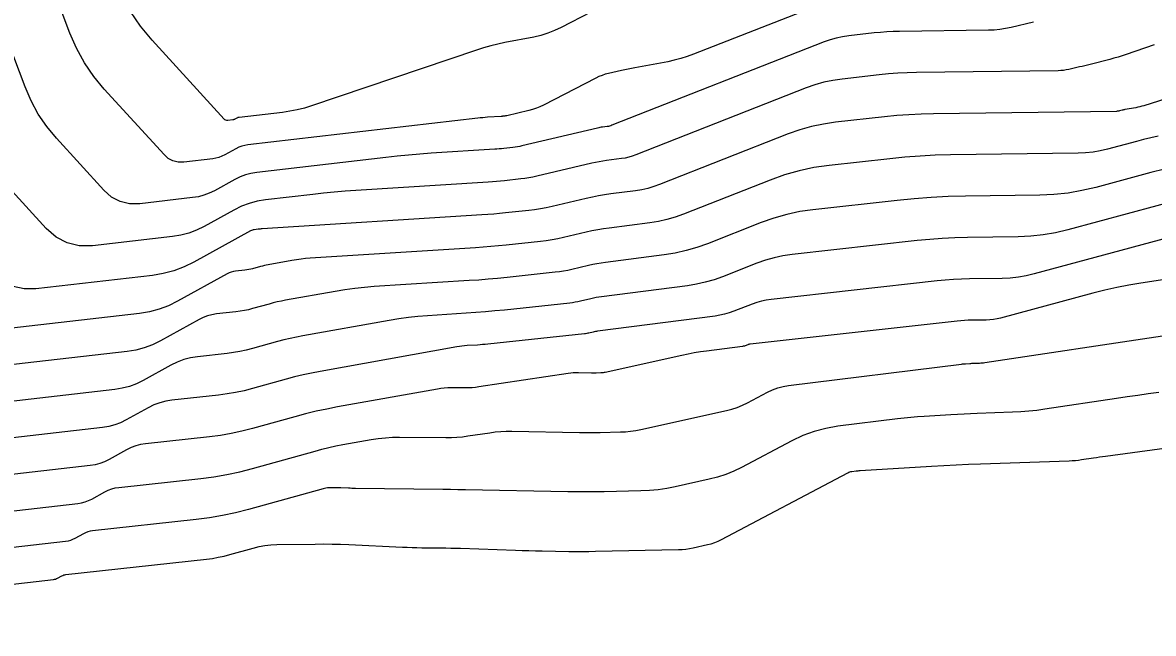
# Model space of a CAD drawing. Extents: x 1768942 to 1774819, y 723037 to 732099.
# Drawn here: x 1770352.4 to 1770398.31, y 731386.56 to 731411.36 of the extents above; entities that cross this region are included whole.
import ezdxf

# ---------------------------------------------------------------- set-up
doc = ezdxf.new("R2010")
doc.units = 0
doc.layers.add('R_Contours', color=7, linetype='Continuous')

msp = doc.modelspace()

# ---------------------------------------------------------------- linework, layer by layer
at = {"layer": 'R_Contours'}
for points in [[(1770393.447, 731411.377), (1770392.54, 731411.166), (1770392.313, 731411.119), (1770392.084, 731411.085), (1770391.854, 731411.063), (1770391.622, 731411.054), (1770388.006, 731411.006), (1770387.747, 731411), (1770387.489, 731410.987), (1770387.231, 731410.968), (1770386.973, 731410.942), (1770385.943, 731410.827), (1770385.687, 731410.79), (1770385.436, 731410.737), (1770385.189, 731410.667), (1770384.945, 731410.58), (1770376.331, 731407.193), (1770376.284, 731407.177), (1770376.237, 731407.163), (1770376.189, 731407.152), (1770376.14, 731407.144), (1770375.942, 731407.119), (1770375.893, 731407.112), (1770375.844, 731407.104), (1770375.795, 731407.094), (1770375.746, 731407.083), (1770372.675, 731406.354), (1770372.585, 731406.334), (1770372.493, 731406.317), (1770372.402, 731406.303), (1770372.31, 731406.292), (1770371.94, 731406.252), (1770371.848, 731406.243), (1770371.755, 731406.234), (1770371.663, 731406.227), (1770371.57, 731406.221), (1770368.992, 731406.057), (1770368.532, 731406.025), (1770368.072, 731405.987), (1770367.613, 731405.943), (1770367.154, 731405.892), (1770361.908, 731405.283), (1770361.676, 731405.244), (1770361.452, 731405.184), (1770361.234, 731405.102), (1770361.023, 731404.999), (1770360.193, 731404.54), (1770359.982, 731404.437), (1770359.764, 731404.355), (1770359.539, 731404.295), (1770359.307, 731404.257), (1770357.165, 731404.011), (1770356.747, 731404.008), (1770356.364, 731404.098), (1770356.016, 731404.282), (1770355.703, 731404.559), (1770353.78, 731406.668), (1770353.386, 731407.142), (1770353.042, 731407.647), (1770352.748, 731408.183), (1770352.503, 731408.75), (1770345.051, 731428.472)], [(1770385.674, 731412.449), (1770379.637, 731410.076), (1770379.382, 731409.983), (1770379.123, 731409.902), (1770378.861, 731409.833), (1770378.595, 731409.777), (1770377.258, 731409.528), (1770377.124, 731409.502), (1770376.99, 731409.475), (1770376.857, 731409.447), (1770376.724, 731409.418), (1770376.191, 731409.298), (1770376.06, 731409.264), (1770375.931, 731409.222), (1770375.805, 731409.172), (1770375.683, 731409.113), (1770373.551, 731408.015), (1770373.408, 731407.946), (1770373.261, 731407.886), (1770373.111, 731407.836), (1770372.957, 731407.795), (1770372.064, 731407.583), (1770372.045, 731407.578), (1770372.026, 731407.575), (1770372.006, 731407.572), (1770371.986, 731407.569), (1770371.908, 731407.561), (1770371.888, 731407.559), (1770371.868, 731407.557), (1770371.849, 731407.556), (1770371.829, 731407.554), (1770371.28, 731407.519), (1770371.182, 731407.513), (1770371.084, 731407.504), (1770370.986, 731407.495), (1770370.888, 731407.484), (1770361.549, 731406.398), (1770361.422, 731406.377), (1770361.299, 731406.345), (1770361.179, 731406.3), (1770361.063, 731406.243), (1770360.608, 731405.991), (1770360.493, 731405.935), (1770360.373, 731405.89), (1770360.25, 731405.857), (1770360.123, 731405.836), (1770358.948, 731405.701), (1770358.719, 731405.699), (1770358.509, 731405.749), (1770358.318, 731405.85), (1770358.147, 731406.002), (1770355.721, 731408.662), (1770355.29, 731409.181), (1770354.913, 731409.734), (1770354.591, 731410.32), (1770354.324, 731410.94), (1770349.24, 731424.395)], [(1770375.477, 731411.788), (1770374.27, 731411.166), (1770374.002, 731411.039), (1770373.727, 731410.932), (1770373.445, 731410.846), (1770373.156, 731410.779), (1770371.987, 731410.55), (1770371.696, 731410.488), (1770371.407, 731410.417), (1770371.121, 731410.336), (1770370.838, 731410.245), (1770364.135, 731407.984), (1770363.845, 731407.895), (1770363.552, 731407.821), (1770363.255, 731407.762), (1770362.955, 731407.72), (1770361.19, 731407.514), (1770361.168, 731407.511), (1770361.146, 731407.505), (1770361.125, 731407.497), (1770361.104, 731407.487), (1770361.024, 731407.443), (1770361.004, 731407.433), (1770360.983, 731407.425), (1770360.961, 731407.419), (1770360.939, 731407.415), (1770360.732, 731407.392), (1770360.691, 731407.391), (1770360.654, 731407.4), (1770360.621, 731407.418), (1770360.59, 731407.444), (1770357.662, 731410.657), (1770357.194, 731411.221), (1770356.785, 731411.821)], [(1770398.349, 731410.466), (1770397.21, 731410.072), (1770397.044, 731410.017), (1770396.878, 731409.965), (1770396.71, 731409.917), (1770396.542, 731409.872), (1770395.74, 731409.667), (1770395.633, 731409.64), (1770395.526, 731409.614), (1770395.42, 731409.588), (1770395.313, 731409.563), (1770394.885, 731409.463), (1770394.777, 731409.441), (1770394.669, 731409.425), (1770394.56, 731409.415), (1770394.451, 731409.41), (1770388.697, 731409.335), (1770388.318, 731409.325), (1770387.939, 731409.306), (1770387.562, 731409.278), (1770387.184, 731409.241), (1770385.677, 731409.073), (1770385.303, 731409.019), (1770384.935, 731408.94), (1770384.573, 731408.838), (1770384.217, 731408.711), (1770377.3, 731405.992), (1770377.157, 731405.941), (1770377.012, 731405.899), (1770376.865, 731405.866), (1770376.716, 731405.842), (1770376.114, 731405.764), (1770375.963, 731405.743), (1770375.814, 731405.717), (1770375.665, 731405.688), (1770375.517, 731405.655), (1770373.286, 731405.126), (1770373.124, 731405.09), (1770372.961, 731405.059), (1770372.798, 731405.034), (1770372.633, 731405.014), (1770371.973, 731404.943), (1770371.808, 731404.927), (1770371.642, 731404.912), (1770371.477, 731404.899), (1770371.312, 731404.887), (1770365.931, 731404.546), (1770365.495, 731404.516), (1770365.059, 731404.48), (1770364.624, 731404.438), (1770364.19, 731404.39), (1770362.268, 731404.167), (1770361.931, 731404.111), (1770361.604, 731404.024), (1770361.288, 731403.905), (1770360.982, 731403.754), (1770359.777, 731403.089), (1770359.47, 731402.939), (1770359.154, 731402.82), (1770358.827, 731402.733), (1770358.491, 731402.678), (1770355.236, 731402.304), (1770354.699, 731402.3), (1770354.207, 731402.416), (1770353.76, 731402.652), (1770353.358, 731403.008), (1770351.84, 731404.673)], [(1770404.262, 731409.995), (1770397.919, 731407.989), (1770397.839, 731407.965), (1770397.758, 731407.943), (1770397.676, 731407.925), (1770397.594, 731407.909), (1770397.156, 731407.832), (1770397.128, 731407.826), (1770397.099, 731407.82), (1770397.071, 731407.814), (1770397.043, 731407.807), (1770396.932, 731407.777), (1770396.904, 731407.77), (1770396.876, 731407.765), (1770396.848, 731407.762), (1770396.819, 731407.761), (1770389.387, 731407.663), (1770388.888, 731407.651), (1770388.39, 731407.626), (1770387.893, 731407.589), (1770387.396, 731407.54), (1770385.41, 731407.318), (1770384.918, 731407.247), (1770384.433, 731407.144), (1770383.957, 731407.009), (1770383.488, 731406.842), (1770378.268, 731404.79), (1770378.03, 731404.705), (1770377.788, 731404.635), (1770377.542, 731404.579), (1770377.292, 731404.539), (1770376.285, 731404.409), (1770376.034, 731404.374), (1770375.784, 731404.331), (1770375.535, 731404.282), (1770375.287, 731404.227), (1770373.897, 731403.897), (1770373.664, 731403.846), (1770373.429, 731403.802), (1770373.193, 731403.765), (1770372.956, 731403.736), (1770372.005, 731403.635), (1770371.768, 731403.611), (1770371.53, 731403.589), (1770371.291, 731403.57), (1770371.053, 731403.554), (1770362.125, 731402.988), (1770362.086, 731402.986), (1770362.046, 731402.982), (1770362.007, 731402.978), (1770361.967, 731402.974), (1770361.809, 731402.956), (1770361.771, 731402.949), (1770361.733, 731402.939), (1770361.697, 731402.926), (1770361.661, 731402.908), (1770359.361, 731401.638), (1770358.959, 731401.441), (1770358.544, 731401.285), (1770358.116, 731401.171), (1770357.675, 731401.099), (1770352.943, 731400.555), (1770352.461, 731400.551), (1770352.02, 731400.655)], [(1770398.508, 731406.748), (1770398.212, 731406.686), (1770397.917, 731406.617), (1770397.623, 731406.541), (1770396.452, 731406.226), (1770396.158, 731406.156), (1770395.861, 731406.105), (1770395.562, 731406.073), (1770395.26, 731406.06), (1770390.078, 731405.992), (1770389.459, 731405.976), (1770388.841, 731405.945), (1770388.224, 731405.899), (1770387.607, 731405.838), (1770385.144, 731405.564), (1770384.533, 731405.476), (1770383.932, 731405.348), (1770383.341, 731405.18), (1770382.759, 731404.973), (1770379.237, 731403.589), (1770378.903, 731403.469), (1770378.564, 731403.37), (1770378.219, 731403.293), (1770377.869, 731403.237), (1770376.222, 731403.024), (1770375.987, 731402.991), (1770375.753, 731402.951), (1770375.52, 731402.906), (1770375.288, 731402.854), (1770374.363, 731402.634), (1770374.131, 731402.583), (1770373.898, 731402.539), (1770373.663, 731402.503), (1770373.428, 731402.474), (1770372.038, 731402.326), (1770371.727, 731402.295), (1770371.417, 731402.267), (1770371.106, 731402.242), (1770370.794, 731402.22), (1770364.083, 731401.795), (1770363.895, 731401.781), (1770363.707, 731401.761), (1770363.52, 731401.735), (1770363.334, 731401.705), (1770362.378, 731401.533), (1770362.298, 731401.518), (1770362.218, 731401.501), (1770362.138, 731401.481), (1770362.059, 731401.46), (1770361.744, 731401.373), (1770361.665, 731401.352), (1770361.585, 731401.335), (1770361.505, 731401.322), (1770361.424, 731401.311), (1770361.05, 731401.27), (1770360.962, 731401.256), (1770360.876, 731401.233), (1770360.794, 731401.203), (1770360.713, 731401.163), (1770358.694, 731400.048), (1770358.325, 731399.866), (1770357.943, 731399.723), (1770357.55, 731399.619), (1770357.144, 731399.552), (1770350.65, 731398.806)], [(1770398.762, 731405.419), (1770398.203, 731405.275), (1770395.972, 731404.674), (1770395.412, 731404.542), (1770394.846, 731404.445), (1770394.276, 731404.384), (1770393.701, 731404.359), (1770390.681, 731404.319), (1770389.986, 731404.302), (1770389.291, 731404.267), (1770388.598, 731404.215), (1770387.906, 731404.147), (1770384.49, 731403.766), (1770383.953, 731403.688), (1770383.425, 731403.576), (1770382.905, 731403.429), (1770382.394, 731403.247), (1770380.206, 731402.387), (1770379.776, 731402.233), (1770379.339, 731402.106), (1770378.896, 731402.007), (1770378.445, 731401.934), (1770376.064, 731401.627), (1770375.892, 731401.603), (1770375.721, 731401.574), (1770375.551, 731401.54), (1770375.382, 731401.503), (1770374.707, 731401.342), (1770374.537, 731401.305), (1770374.367, 731401.273), (1770374.196, 731401.246), (1770374.024, 731401.225), (1770372.071, 731401.017), (1770371.687, 731400.979), (1770371.304, 731400.944), (1770370.92, 731400.913), (1770370.535, 731400.887), (1770366.681, 731400.643), (1770366.283, 731400.612), (1770365.887, 731400.57), (1770365.492, 731400.516), (1770365.098, 731400.451), (1770363.081, 731400.09), (1770362.912, 731400.057), (1770362.743, 731400.021), (1770362.575, 731399.98), (1770362.408, 731399.936), (1770361.743, 731399.751), (1770361.576, 731399.708), (1770361.407, 731399.672), (1770361.238, 731399.643), (1770361.067, 731399.62), (1770360.277, 731399.534), (1770360.091, 731399.504), (1770359.911, 731399.457), (1770359.736, 731399.392), (1770359.567, 731399.309), (1770357.998, 731398.442), (1770357.676, 731398.284), (1770357.343, 731398.159), (1770357, 731398.068), (1770356.645, 731398.01), (1770348.356, 731397.058)], [(1770399.659, 731404.245), (1770394.837, 731402.947), (1770394.34, 731402.83), (1770393.837, 731402.744), (1770393.331, 731402.689), (1770392.82, 731402.667), (1770390.766, 731402.64), (1770390.253, 731402.627), (1770389.741, 731402.601), (1770389.23, 731402.563), (1770388.719, 731402.513), (1770383.642, 731401.947), (1770383.275, 731401.894), (1770382.914, 731401.817), (1770382.559, 731401.716), (1770382.21, 731401.592), (1770380.825, 731401.048), (1770380.476, 731400.923), (1770380.121, 731400.82), (1770379.76, 731400.739), (1770379.394, 731400.68), (1770375.906, 731400.23), (1770375.797, 731400.214), (1770375.69, 731400.196), (1770375.583, 731400.175), (1770375.476, 731400.151), (1770375.051, 731400.05), (1770374.944, 731400.027), (1770374.837, 731400.007), (1770374.729, 731399.99), (1770374.62, 731399.977), (1770371.971, 731399.694), (1770371.581, 731399.655), (1770371.191, 731399.62), (1770370.8, 731399.589), (1770370.409, 731399.562), (1770368.844, 731399.463), (1770368.454, 731399.432), (1770368.065, 731399.391), (1770367.677, 731399.338), (1770367.29, 731399.275), (1770363.784, 731398.646), (1770363.525, 731398.596), (1770363.268, 731398.541), (1770363.012, 731398.479), (1770362.757, 731398.412), (1770361.742, 731398.129), (1770361.487, 731398.063), (1770361.23, 731398.008), (1770360.971, 731397.964), (1770360.71, 731397.93), (1770359.505, 731397.798), (1770359.221, 731397.752), (1770358.946, 731397.68), (1770358.679, 731397.581), (1770358.421, 731397.454), (1770357.303, 731396.837), (1770357.028, 731396.701), (1770356.743, 731396.595), (1770356.449, 731396.516), (1770356.147, 731396.467), (1770346.063, 731395.309)], [(1770401.363, 731403.282), (1770393.475, 731401.158), (1770393.154, 731401.083), (1770392.83, 731401.027), (1770392.504, 731400.992), (1770392.175, 731400.978), (1770390.852, 731400.96), (1770390.521, 731400.952), (1770390.191, 731400.936), (1770389.862, 731400.911), (1770389.533, 731400.878), (1770382.794, 731400.128), (1770382.597, 731400.099), (1770382.404, 731400.058), (1770382.213, 731400.004), (1770382.026, 731399.937), (1770381.283, 731399.645), (1770381.095, 731399.578), (1770380.905, 731399.523), (1770380.712, 731399.479), (1770380.515, 731399.448), (1770375.747, 731398.833), (1770375.703, 731398.826), (1770375.658, 731398.819), (1770375.614, 731398.81), (1770375.57, 731398.8), (1770375.394, 731398.758), (1770375.35, 731398.749), (1770375.306, 731398.74), (1770375.261, 731398.734), (1770375.217, 731398.728), (1770371.288, 731398.309), (1770371.183, 731398.299), (1770371.079, 731398.289), (1770370.974, 731398.281), (1770370.869, 731398.274), (1770370.45, 731398.247), (1770370.345, 731398.239), (1770370.241, 731398.228), (1770370.137, 731398.214), (1770370.033, 731398.197), (1770364.487, 731397.202), (1770364.139, 731397.136), (1770363.793, 731397.061), (1770363.449, 731396.978), (1770363.106, 731396.887), (1770361.74, 731396.507), (1770361.397, 731396.419), (1770361.052, 731396.345), (1770360.704, 731396.285), (1770360.353, 731396.239), (1770358.468, 731396.032), (1770358.216, 731395.992), (1770357.973, 731395.928), (1770357.736, 731395.84), (1770357.507, 731395.728), (1770356.608, 731395.231), (1770356.379, 731395.119), (1770356.143, 731395.03), (1770355.899, 731394.965), (1770355.648, 731394.924), (1770343.77, 731393.56)], [(1770400.55, 731401.201), (1770397.807, 731400.786), (1770397.314, 731400.705), (1770396.824, 731400.609), (1770396.337, 731400.5), (1770395.853, 731400.377), (1770392.112, 731399.37), (1770391.968, 731399.336), (1770391.823, 731399.311), (1770391.677, 731399.295), (1770391.53, 731399.289), (1770390.937, 731399.281), (1770390.789, 731399.277), (1770390.641, 731399.27), (1770390.493, 731399.259), (1770390.346, 731399.244), (1770381.946, 731398.308), (1770381.919, 731398.304), (1770381.893, 731398.299), (1770381.867, 731398.291), (1770381.842, 731398.282), (1770381.74, 731398.243), (1770381.715, 731398.233), (1770381.689, 731398.226), (1770381.663, 731398.22), (1770381.636, 731398.216), (1770380.175, 731398.027), (1770379.923, 731397.992), (1770379.672, 731397.951), (1770379.422, 731397.904), (1770379.172, 731397.852), (1770376.062, 731397.162), (1770376.015, 731397.153), (1770375.969, 731397.146), (1770375.922, 731397.141), (1770375.874, 731397.139), (1770375.684, 731397.135), (1770375.637, 731397.134), (1770375.59, 731397.134), (1770375.542, 731397.134), (1770375.495, 731397.135), (1770374.969, 731397.144), (1770374.865, 731397.144), (1770374.762, 731397.139), (1770374.659, 731397.13), (1770374.557, 731397.117), (1770370.93, 731396.569), (1770370.79, 731396.55), (1770370.65, 731396.537), (1770370.509, 731396.53), (1770370.368, 731396.529), (1770369.804, 731396.533), (1770369.663, 731396.531), (1770369.523, 731396.522), (1770369.383, 731396.507), (1770369.244, 731396.486), (1770365.19, 731395.759), (1770364.753, 731395.675), (1770364.318, 731395.581), (1770363.886, 731395.477), (1770363.455, 731395.363), (1770361.739, 731394.885), (1770361.308, 731394.774), (1770360.874, 731394.682), (1770360.437, 731394.606), (1770359.996, 731394.549), (1770357.392, 731394.263), (1770357.192, 731394.231), (1770356.998, 731394.18), (1770356.81, 731394.11), (1770356.628, 731394.021), (1770355.913, 731393.626), (1770355.731, 731393.536), (1770355.543, 731393.466), (1770355.349, 731393.414), (1770355.149, 731393.381), (1770341.477, 731391.811)], [(1770339.184, 731390.063), (1770354.65, 731391.839), (1770354.799, 731391.863), (1770354.943, 731391.901), (1770355.082, 731391.954), (1770355.217, 731392.02), (1770355.749, 731392.314), (1770355.884, 731392.38), (1770356.024, 731392.432), (1770356.168, 731392.47), (1770356.317, 731392.494), (1770359.638, 731392.858), (1770360.169, 731392.928), (1770360.696, 731393.018), (1770361.219, 731393.13), (1770361.738, 731393.263), (1770364.277, 731393.97), (1770364.558, 731394.044), (1770364.841, 731394.112), (1770365.125, 731394.174), (1770365.41, 731394.229), (1770366.556, 731394.434), (1770366.843, 731394.479), (1770367.131, 731394.51), (1770367.421, 731394.528), (1770367.711, 731394.532), (1770369.591, 731394.517), (1770369.815, 731394.519), (1770370.039, 731394.531), (1770370.261, 731394.551), (1770370.483, 731394.58), (1770371.37, 731394.714), (1770371.592, 731394.743), (1770371.815, 731394.763), (1770372.038, 731394.773), (1770372.262, 731394.774), (1770375.018, 731394.725), (1770375.225, 731394.722), (1770375.433, 731394.722), (1770375.64, 731394.723), (1770375.848, 731394.726), (1770376.677, 731394.744), (1770376.884, 731394.753), (1770377.089, 731394.773), (1770377.294, 731394.802), (1770377.497, 731394.842), (1770380.978, 731395.614), (1770381.199, 731395.671), (1770381.416, 731395.742), (1770381.626, 731395.828), (1770381.832, 731395.928), (1770382.644, 731396.357), (1770382.85, 731396.454), (1770383.062, 731396.532), (1770383.281, 731396.59), (1770383.505, 731396.628), (1770390.518, 731397.499), (1770390.56, 731397.504), (1770390.603, 731397.508), (1770390.646, 731397.512), (1770390.689, 731397.515), (1770390.86, 731397.525), (1770390.903, 731397.528), (1770390.945, 731397.53), (1770390.988, 731397.532), (1770391.031, 731397.534), (1770391.258, 731397.541), (1770391.31, 731397.544), (1770391.362, 731397.548), (1770391.414, 731397.553), (1770391.465, 731397.56), (1770398.684, 731398.651)], [(1770398.537, 731396.348), (1770398.107, 731396.289), (1770397.676, 731396.228), (1770397.246, 731396.166), (1770396.817, 731396.102), (1770393.904, 731395.662), (1770393.579, 731395.617), (1770393.252, 731395.582), (1770392.925, 731395.557), (1770392.596, 731395.541), (1770391.164, 731395.493), (1770390.894, 731395.483), (1770390.624, 731395.471), (1770390.354, 731395.457), (1770390.083, 731395.441), (1770389.003, 731395.374), (1770388.733, 731395.355), (1770388.464, 731395.332), (1770388.195, 731395.304), (1770387.926, 731395.273), (1770385.505, 731394.972), (1770385.018, 731394.89), (1770384.545, 731394.765), (1770384.086, 731394.597), (1770383.64, 731394.386), (1770381.591, 731393.303), (1770381.275, 731393.15), (1770380.951, 731393.018), (1770380.619, 731392.909), (1770380.279, 731392.821), (1770378.903, 731392.516), (1770378.558, 731392.448), (1770378.21, 731392.398), (1770377.861, 731392.365), (1770377.51, 731392.349), (1770376.011, 731392.317), (1770375.643, 731392.311), (1770375.276, 731392.309), (1770374.909, 731392.31), (1770374.541, 731392.315), (1770370.387, 731392.388), (1770370.31, 731392.39), (1770370.233, 731392.392), (1770370.156, 731392.394), (1770370.079, 731392.396), (1770369.771, 731392.407), (1770369.694, 731392.409), (1770369.617, 731392.411), (1770369.54, 731392.412), (1770369.463, 731392.413), (1770365.916, 731392.45), (1770365.844, 731392.451), (1770365.773, 731392.453), (1770365.701, 731392.455), (1770365.629, 731392.458), (1770365.32, 731392.473), (1770365.26, 731392.476), (1770365.2, 731392.477), (1770365.139, 731392.478), (1770365.079, 731392.477), (1770364.839, 731392.473), (1770364.779, 731392.47), (1770364.72, 731392.464), (1770364.661, 731392.453), (1770364.603, 731392.439), (1770361.576, 731391.596), (1770361.05, 731391.461), (1770360.52, 731391.348), (1770359.986, 731391.256), (1770359.447, 731391.186), (1770355.241, 731390.724), (1770355.144, 731390.709), (1770355.049, 731390.684), (1770354.958, 731390.65), (1770354.87, 731390.606), (1770354.522, 731390.414), (1770354.434, 731390.371), (1770354.343, 731390.337), (1770354.248, 731390.312), (1770354.151, 731390.296), (1770336.891, 731388.314)], [(1770334.598, 731386.565), (1770353.652, 731388.753), (1770353.698, 731388.761), (1770353.742, 731388.772), (1770353.785, 731388.788), (1770353.827, 731388.809), (1770353.991, 731388.899), (1770354.032, 731388.92), (1770354.075, 731388.936), (1770354.119, 731388.947), (1770354.165, 731388.955), (1770359.865, 731389.581), (1770360.107, 731389.612), (1770360.348, 731389.654), (1770360.587, 731389.705), (1770360.824, 731389.766), (1770361.768, 731390.028), (1770362.005, 731390.086), (1770362.245, 731390.129), (1770362.487, 731390.156), (1770362.73, 731390.168), (1770364.286, 731390.194), (1770364.626, 731390.197), (1770364.967, 731390.194), (1770365.308, 731390.186), (1770365.648, 731390.172), (1770367.823, 731390.067), (1770368.019, 731390.059), (1770368.215, 731390.052), (1770368.412, 731390.047), (1770368.608, 731390.044), (1770369.393, 731390.036), (1770369.589, 731390.034), (1770369.785, 731390.03), (1770369.982, 731390.025), (1770370.178, 731390.019), (1770372.42, 731389.943), (1770372.69, 731389.934), (1770372.96, 731389.927), (1770373.23, 731389.92), (1770373.5, 731389.915), (1770374.579, 731389.896), (1770374.849, 731389.893), (1770375.119, 731389.892), (1770375.389, 731389.893), (1770375.659, 731389.898), (1770379.037, 731389.968), (1770379.187, 731389.975), (1770379.335, 731389.989), (1770379.483, 731390.011), (1770379.63, 731390.039), (1770380.216, 731390.169), (1770380.36, 731390.207), (1770380.501, 731390.253), (1770380.639, 731390.309), (1770380.774, 731390.374), (1770385.912, 731393.089), (1770385.95, 731393.107), (1770385.989, 731393.121), (1770386.03, 731393.132), (1770386.071, 731393.139), (1770386.239, 731393.16), (1770386.281, 731393.165), (1770386.324, 731393.169), (1770386.366, 731393.173), (1770386.408, 731393.176), (1770389.307, 731393.357), (1770389.805, 731393.387), (1770390.302, 731393.412), (1770390.8, 731393.435), (1770391.298, 731393.453), (1770394.897, 731393.573), (1770395.021, 731393.579), (1770395.145, 731393.589), (1770395.268, 731393.602), (1770395.391, 731393.619), (1770395.881, 731393.693), (1770396.004, 731393.711), (1770396.127, 731393.729), (1770396.25, 731393.747), (1770396.373, 731393.763), (1770400.462, 731394.316)]]:
    msp.add_lwpolyline(points, dxfattribs=at)

doc.saveas('drawing.dxf')
